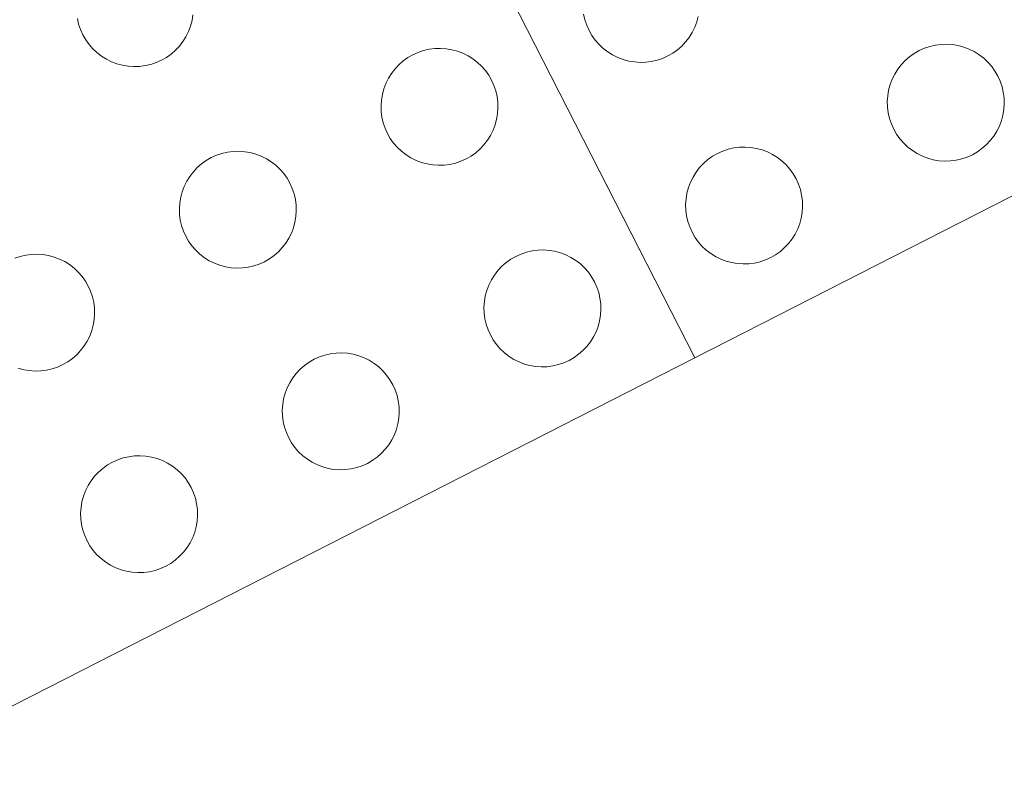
# Model space of a CAD drawing. Header units: metres. Extents: x 538891 to 1080079, y 6588829 to 13178720.
# Tile 626 of 656: x 540254.536 to 540254.916, y 6589315.329 to 6589315.619. Entities that reach past the tile are written whole.
import ezdxf

# ---------------------------------------------------------------- set-up
doc = ezdxf.new("R2010")
doc.units = ezdxf.units.M
doc.header["$LTSCALE"] = 0.4
doc.layers.add('KINO_VÄIKEEHITISED', color=7, linetype='Continuous')

msp = doc.modelspace()

# ---------------------------------------------------------------- linework, layer by layer
at = {"layer": 'KINO_VÄIKEEHITISED', "color": 56, "linetype": 'Continuous', "lineweight": 5, "true_color": 0x808000}
for p, q in [((540254.79655, 6589315.48804), (540254.63744, 6589315.79978)), ((540254.63744, 6589315.79978), (540254.79655, 6589315.48804)), ((540254.79655, 6589315.48804), (540255.10829, 6589315.64715)), ((540254.75677, 6589315.56597), (540254.79655, 6589315.48804)), ((540254.48481, 6589315.32892), (540254.79655, 6589315.48804))]:
    msp.add_line(p, q, dxfattribs=at)
at = {"layer": 'KINO_VÄIKEEHITISED', "color": 56, "linetype": 'Continuous', "lineweight": 5, "true_color": 0x808000, "flags": 128}
for points in [[(540254.60264, 6589315.62057), (540254.60227, 6589315.61838), (540254.60169, 6589315.61624), (540254.60091, 6589315.61417), (540254.59992, 6589315.61218), (540254.59875, 6589315.6103), (540254.59739, 6589315.60855), (540254.59587, 6589315.60693), (540254.5942, 6589315.60547), (540254.59239, 6589315.60419), (540254.59047, 6589315.60308), (540254.58845, 6589315.60217), (540254.58635, 6589315.60147), (540254.58419, 6589315.60097), (540254.58199, 6589315.60069), (540254.57977, 6589315.60062), (540254.57756, 6589315.60077), (540254.57537, 6589315.60114), (540254.57323, 6589315.60172), (540254.57116, 6589315.6025), (540254.56917, 6589315.60349), (540254.56729, 6589315.60466), (540254.56554, 6589315.60602), (540254.56392, 6589315.60754), (540254.56247, 6589315.60921), (540254.56118, 6589315.61101), (540254.56007, 6589315.61294), (540254.55916, 6589315.61496), (540254.55846, 6589315.61706), (540254.55796, 6589315.61922)], [(540254.79792, 6589315.62), (540254.79734, 6589315.61786), (540254.79656, 6589315.61579), (540254.79557, 6589315.6138), (540254.79439, 6589315.61192), (540254.79304, 6589315.61017), (540254.79152, 6589315.60855), (540254.78985, 6589315.6071), (540254.78804, 6589315.60581), (540254.78612, 6589315.60471), (540254.7841, 6589315.6038), (540254.782, 6589315.60309), (540254.77984, 6589315.60259), (540254.77764, 6589315.60231), (540254.77542, 6589315.60224), (540254.77321, 6589315.60239), (540254.77102, 6589315.60276), (540254.76888, 6589315.60334), (540254.76681, 6589315.60412), (540254.76482, 6589315.60511), (540254.76294, 6589315.60628), (540254.76119, 6589315.60764), (540254.75957, 6589315.60916), (540254.75811, 6589315.61083), (540254.75683, 6589315.61264), (540254.75572, 6589315.61456), (540254.75481, 6589315.61658), (540254.75411, 6589315.61868), (540254.75361, 6589315.62084)], [(540254.53379, 6589315.52653), (540254.53589, 6589315.52724), (540254.53805, 6589315.52774), (540254.54025, 6589315.52802), (540254.54247, 6589315.52809), (540254.54468, 6589315.52794), (540254.54687, 6589315.52757), (540254.54901, 6589315.52699), (540254.55108, 6589315.5262), (540254.55307, 6589315.52522), (540254.55495, 6589315.52404), (540254.5567, 6589315.52269), (540254.55832, 6589315.52117), (540254.55978, 6589315.5195), (540254.56106, 6589315.51769), (540254.56217, 6589315.51577), (540254.56308, 6589315.51375), (540254.56378, 6589315.51164), (540254.56428, 6589315.50948), (540254.56457, 6589315.50728), (540254.56463, 6589315.50507), (540254.56448, 6589315.50286), (540254.56412, 6589315.50067), (540254.56354, 6589315.49853), (540254.56275, 6589315.49645), (540254.56176, 6589315.49447), (540254.56059, 6589315.49259), (540254.55923, 6589315.49083), (540254.55771, 6589315.48922), (540254.55604, 6589315.48776), (540254.55424, 6589315.48647), (540254.55231, 6589315.48537), (540254.55029, 6589315.48446), (540254.54819, 6589315.48375), (540254.54603, 6589315.48326), (540254.54383, 6589315.48297), (540254.54161, 6589315.4829), (540254.5394, 6589315.48306), (540254.53722, 6589315.48342), (540254.53508, 6589315.484)]]:
    msp.add_lwpolyline(points, dxfattribs=at)
for points in [[(540254.91369, 6589315.59695), (540254.9146, 6589315.59492), (540254.9153, 6589315.59282), (540254.9158, 6589315.59066), (540254.91609, 6589315.58846), (540254.91615, 6589315.58625), (540254.916, 6589315.58403), (540254.91564, 6589315.58185), (540254.91506, 6589315.57971), (540254.91427, 6589315.57763), (540254.91328, 6589315.57565), (540254.91211, 6589315.57377), (540254.91075, 6589315.57201), (540254.90923, 6589315.5704), (540254.90756, 6589315.56894), (540254.90576, 6589315.56765), (540254.90383, 6589315.56655), (540254.90181, 6589315.56564), (540254.89971, 6589315.56493), (540254.89755, 6589315.56443), (540254.89535, 6589315.56415), (540254.89313, 6589315.56408), (540254.89092, 6589315.56423), (540254.88874, 6589315.5646), (540254.8866, 6589315.56518), (540254.88452, 6589315.56597), (540254.88254, 6589315.56695), (540254.88066, 6589315.56813), (540254.8789, 6589315.56948), (540254.87729, 6589315.571), (540254.87583, 6589315.57267), (540254.87454, 6589315.57448), (540254.87344, 6589315.5764), (540254.87253, 6589315.57842), (540254.87182, 6589315.58053), (540254.87132, 6589315.58269), (540254.87104, 6589315.58489), (540254.87097, 6589315.5871), (540254.87112, 6589315.58931), (540254.87149, 6589315.5915), (540254.87207, 6589315.59364), (540254.87286, 6589315.59571), (540254.87384, 6589315.5977), (540254.87502, 6589315.59958), (540254.87637, 6589315.60134), (540254.87789, 6589315.60295), (540254.87956, 6589315.60441), (540254.88137, 6589315.60569), (540254.88329, 6589315.6068), (540254.88531, 6589315.60771), (540254.88741, 6589315.60842), (540254.88957, 6589315.60891), (540254.89177, 6589315.6092), (540254.89399, 6589315.60926), (540254.8962, 6589315.60911), (540254.89839, 6589315.60875), (540254.90053, 6589315.60817), (540254.9026, 6589315.60738), (540254.90459, 6589315.6064), (540254.90647, 6589315.60522), (540254.90822, 6589315.60387), (540254.90984, 6589315.60235), (540254.9113, 6589315.60067), (540254.91258, 6589315.59887)], [(540254.71804, 6589315.59532), (540254.71895, 6589315.5933), (540254.71966, 6589315.5912), (540254.72015, 6589315.58904), (540254.72044, 6589315.58684), (540254.7205, 6589315.58462), (540254.72035, 6589315.58241), (540254.71999, 6589315.58023), (540254.71941, 6589315.57808), (540254.71862, 6589315.57601), (540254.71764, 6589315.57403), (540254.71646, 6589315.57215), (540254.7151, 6589315.57039), (540254.71358, 6589315.56878), (540254.71191, 6589315.56732), (540254.71011, 6589315.56603), (540254.70819, 6589315.56493), (540254.70616, 6589315.56402), (540254.70406, 6589315.56331), (540254.7019, 6589315.56281), (540254.6997, 6589315.56253), (540254.69749, 6589315.56246), (540254.69527, 6589315.56261), (540254.69309, 6589315.56298), (540254.69095, 6589315.56356), (540254.68887, 6589315.56434), (540254.68689, 6589315.56533), (540254.68501, 6589315.56651), (540254.68325, 6589315.56786), (540254.68164, 6589315.56938), (540254.68018, 6589315.57105), (540254.67889, 6589315.57286), (540254.67779, 6589315.57478), (540254.67688, 6589315.5768), (540254.67617, 6589315.5789), (540254.67567, 6589315.58106), (540254.67539, 6589315.58326), (540254.67532, 6589315.58548), (540254.67547, 6589315.58769), (540254.67584, 6589315.58988), (540254.67642, 6589315.59202), (540254.67721, 6589315.59409), (540254.67819, 6589315.59608), (540254.67937, 6589315.59796), (540254.68072, 6589315.59971), (540254.68224, 6589315.60133), (540254.68391, 6589315.60279), (540254.68572, 6589315.60407), (540254.68764, 6589315.60518), (540254.68966, 6589315.60609), (540254.69177, 6589315.60679), (540254.69393, 6589315.60729), (540254.69612, 6589315.60758), (540254.69834, 6589315.60764), (540254.70055, 6589315.60749), (540254.70274, 6589315.60713), (540254.70488, 6589315.60655), (540254.70695, 6589315.60576), (540254.70894, 6589315.60477), (540254.71082, 6589315.6036), (540254.71258, 6589315.60224), (540254.71419, 6589315.60072), (540254.71565, 6589315.59905), (540254.71693, 6589315.59725)], [(540254.6401, 6589315.55555), (540254.64101, 6589315.55352), (540254.64172, 6589315.55142), (540254.64222, 6589315.54926), (540254.6425, 6589315.54706), (540254.64257, 6589315.54485), (540254.64242, 6589315.54263), (540254.64205, 6589315.54045), (540254.64147, 6589315.53831), (540254.64069, 6589315.53623), (540254.6397, 6589315.53425), (540254.63852, 6589315.53237), (540254.63717, 6589315.53061), (540254.63565, 6589315.529), (540254.63398, 6589315.52754), (540254.63217, 6589315.52625), (540254.63025, 6589315.52515), (540254.62823, 6589315.52424), (540254.62613, 6589315.52353), (540254.62397, 6589315.52303), (540254.62177, 6589315.52275), (540254.61955, 6589315.52268), (540254.61734, 6589315.52283), (540254.61515, 6589315.5232), (540254.61301, 6589315.52378), (540254.61094, 6589315.52457), (540254.60895, 6589315.52555), (540254.60707, 6589315.52673), (540254.60532, 6589315.52808), (540254.6037, 6589315.5296), (540254.60224, 6589315.53127), (540254.60096, 6589315.53308), (540254.59985, 6589315.535), (540254.59894, 6589315.53702), (540254.59824, 6589315.53913), (540254.59774, 6589315.54129), (540254.59745, 6589315.54349), (540254.59739, 6589315.5457), (540254.59754, 6589315.54791), (540254.5979, 6589315.5501), (540254.59848, 6589315.55224), (540254.59927, 6589315.55431), (540254.60026, 6589315.5563), (540254.60143, 6589315.55818), (540254.60279, 6589315.55994), (540254.60431, 6589315.56155), (540254.60598, 6589315.56301), (540254.60778, 6589315.5643), (540254.60971, 6589315.5654), (540254.61173, 6589315.56631), (540254.61383, 6589315.56702), (540254.61599, 6589315.56751), (540254.61819, 6589315.5678), (540254.62041, 6589315.56786), (540254.62262, 6589315.56771), (540254.6248, 6589315.56735), (540254.62695, 6589315.56677), (540254.62902, 6589315.56598), (540254.631, 6589315.565), (540254.63288, 6589315.56382), (540254.63464, 6589315.56247), (540254.63625, 6589315.56095), (540254.63771, 6589315.55927), (540254.639, 6589315.55747)], [(540254.83575, 6589315.55717), (540254.83666, 6589315.55514), (540254.83737, 6589315.55304), (540254.83787, 6589315.55088), (540254.83815, 6589315.54868), (540254.83822, 6589315.54647), (540254.83807, 6589315.54425), (540254.8377, 6589315.54207), (540254.83712, 6589315.53993), (540254.83633, 6589315.53785), (540254.83535, 6589315.53587), (540254.83417, 6589315.53399), (540254.83282, 6589315.53223), (540254.8313, 6589315.53062), (540254.82963, 6589315.52916), (540254.82782, 6589315.52787), (540254.8259, 6589315.52677), (540254.82388, 6589315.52586), (540254.82178, 6589315.52515), (540254.81961, 6589315.52465), (540254.81742, 6589315.52437), (540254.8152, 6589315.5243), (540254.81299, 6589315.52445), (540254.8108, 6589315.52482), (540254.80866, 6589315.5254), (540254.80659, 6589315.52619), (540254.8046, 6589315.52717), (540254.80272, 6589315.52835), (540254.80096, 6589315.5297), (540254.79935, 6589315.53122), (540254.79789, 6589315.53289), (540254.79661, 6589315.5347), (540254.7955, 6589315.53662), (540254.79459, 6589315.53865), (540254.79388, 6589315.54075), (540254.79339, 6589315.54291), (540254.7931, 6589315.54511), (540254.79304, 6589315.54732), (540254.79319, 6589315.54954), (540254.79355, 6589315.55172), (540254.79413, 6589315.55386), (540254.79492, 6589315.55594), (540254.79591, 6589315.55792), (540254.79708, 6589315.5598), (540254.79844, 6589315.56156), (540254.79996, 6589315.56317), (540254.80163, 6589315.56463), (540254.80343, 6589315.56592), (540254.80536, 6589315.56702), (540254.80738, 6589315.56793), (540254.80948, 6589315.56864), (540254.81164, 6589315.56914), (540254.81384, 6589315.56942), (540254.81606, 6589315.56949), (540254.81827, 6589315.56934), (540254.82045, 6589315.56897), (540254.82259, 6589315.56839), (540254.82467, 6589315.5676), (540254.82665, 6589315.56662), (540254.82853, 6589315.56544), (540254.83029, 6589315.56409), (540254.8319, 6589315.56257), (540254.83336, 6589315.5609), (540254.83465, 6589315.55909)], [(540254.75782, 6589315.51739), (540254.75873, 6589315.51537), (540254.75943, 6589315.51327), (540254.75993, 6589315.5111), (540254.76022, 6589315.50891), (540254.76028, 6589315.50669), (540254.76013, 6589315.50448), (540254.75977, 6589315.50229), (540254.75919, 6589315.50015), (540254.7584, 6589315.49808), (540254.75741, 6589315.49609), (540254.75624, 6589315.49421), (540254.75488, 6589315.49245), (540254.75336, 6589315.49084), (540254.75169, 6589315.48938), (540254.74989, 6589315.4881), (540254.74796, 6589315.48699), (540254.74594, 6589315.48608), (540254.74384, 6589315.48537), (540254.74168, 6589315.48488), (540254.73948, 6589315.48459), (540254.73726, 6589315.48453), (540254.73505, 6589315.48468), (540254.73286, 6589315.48504), (540254.73072, 6589315.48562), (540254.72865, 6589315.48641), (540254.72667, 6589315.4874), (540254.72479, 6589315.48857), (540254.72303, 6589315.48993), (540254.72141, 6589315.49145), (540254.71996, 6589315.49312), (540254.71867, 6589315.49492), (540254.71757, 6589315.49684), (540254.71666, 6589315.49887), (540254.71595, 6589315.50097), (540254.71545, 6589315.50313), (540254.71517, 6589315.50533), (540254.7151, 6589315.50754), (540254.71525, 6589315.50976), (540254.71562, 6589315.51194), (540254.7162, 6589315.51408), (540254.71698, 6589315.51616), (540254.71797, 6589315.51814), (540254.71915, 6589315.52002), (540254.7205, 6589315.52178), (540254.72202, 6589315.52339), (540254.72369, 6589315.52485), (540254.7255, 6589315.52614), (540254.72742, 6589315.52724), (540254.72944, 6589315.52815), (540254.73154, 6589315.52886), (540254.7337, 6589315.52936), (540254.7359, 6589315.52964), (540254.73812, 6589315.52971), (540254.74033, 6589315.52956), (540254.74252, 6589315.52919), (540254.74466, 6589315.52861), (540254.74673, 6589315.52782), (540254.74872, 6589315.52684), (540254.7506, 6589315.52566), (540254.75235, 6589315.52431), (540254.75397, 6589315.52279), (540254.75543, 6589315.52112), (540254.75671, 6589315.51931)], [(540254.67988, 6589315.47761), (540254.68079, 6589315.47559), (540254.6815, 6589315.47349), (540254.682, 6589315.47133), (540254.68228, 6589315.46913), (540254.68235, 6589315.46691), (540254.6822, 6589315.4647), (540254.68183, 6589315.46251), (540254.68125, 6589315.46037), (540254.68046, 6589315.4583), (540254.67948, 6589315.45631), (540254.6783, 6589315.45443), (540254.67695, 6589315.45268), (540254.67543, 6589315.45106), (540254.67376, 6589315.4496), (540254.67195, 6589315.44832), (540254.67003, 6589315.44721), (540254.66801, 6589315.4463), (540254.6659, 6589315.4456), (540254.66374, 6589315.4451), (540254.66154, 6589315.44481), (540254.65933, 6589315.44475), (540254.65712, 6589315.4449), (540254.65493, 6589315.44527), (540254.65279, 6589315.44584), (540254.65072, 6589315.44663), (540254.64873, 6589315.44762), (540254.64685, 6589315.44879), (540254.64509, 6589315.45015), (540254.64348, 6589315.45167), (540254.64202, 6589315.45334), (540254.64073, 6589315.45514), (540254.63963, 6589315.45707), (540254.63872, 6589315.45909), (540254.63801, 6589315.46119), (540254.63752, 6589315.46335), (540254.63723, 6589315.46555), (540254.63717, 6589315.46777), (540254.63732, 6589315.46998), (540254.63768, 6589315.47217), (540254.63826, 6589315.47431), (540254.63905, 6589315.47638), (540254.64003, 6589315.47837), (540254.64121, 6589315.48025), (540254.64256, 6589315.482), (540254.64408, 6589315.48362), (540254.64576, 6589315.48507), (540254.64756, 6589315.48636), (540254.64948, 6589315.48746), (540254.65151, 6589315.48837), (540254.65361, 6589315.48908), (540254.65577, 6589315.48958), (540254.65797, 6589315.48986), (540254.66018, 6589315.48993), (540254.6624, 6589315.48978), (540254.66458, 6589315.48941), (540254.66672, 6589315.48883), (540254.6688, 6589315.48805), (540254.67078, 6589315.48706), (540254.67266, 6589315.48588), (540254.67442, 6589315.48453), (540254.67603, 6589315.48301), (540254.67749, 6589315.48134), (540254.67878, 6589315.47953)], [(540254.60195, 6589315.43783), (540254.60286, 6589315.43581), (540254.60356, 6589315.43371), (540254.60406, 6589315.43155), (540254.60434, 6589315.42935), (540254.60441, 6589315.42713), (540254.60426, 6589315.42492), (540254.60389, 6589315.42273), (540254.60331, 6589315.42059), (540254.60253, 6589315.41852), (540254.60154, 6589315.41653), (540254.60037, 6589315.41465), (540254.59901, 6589315.4129), (540254.59749, 6589315.41128), (540254.59582, 6589315.40983), (540254.59402, 6589315.40854), (540254.59209, 6589315.40743), (540254.59007, 6589315.40653), (540254.58797, 6589315.40582), (540254.58581, 6589315.40532), (540254.58361, 6589315.40504), (540254.58139, 6589315.40497), (540254.57918, 6589315.40512), (540254.57699, 6589315.40549), (540254.57485, 6589315.40607), (540254.57278, 6589315.40685), (540254.57079, 6589315.40784), (540254.56891, 6589315.40901), (540254.56716, 6589315.41037), (540254.56554, 6589315.41189), (540254.56409, 6589315.41356), (540254.5628, 6589315.41537), (540254.5617, 6589315.41729), (540254.56079, 6589315.41931), (540254.56008, 6589315.42141), (540254.55958, 6589315.42357), (540254.5593, 6589315.42577), (540254.55923, 6589315.42799), (540254.55938, 6589315.4302), (540254.55975, 6589315.43239), (540254.56033, 6589315.43453), (540254.56111, 6589315.4366), (540254.5621, 6589315.43859), (540254.56327, 6589315.44047), (540254.56463, 6589315.44222), (540254.56615, 6589315.44384), (540254.56782, 6589315.44529), (540254.56963, 6589315.44658), (540254.57155, 6589315.44769), (540254.57357, 6589315.4486), (540254.57567, 6589315.4493), (540254.57783, 6589315.4498), (540254.58003, 6589315.45008), (540254.58225, 6589315.45015), (540254.58446, 6589315.45), (540254.58665, 6589315.44963), (540254.58879, 6589315.44905), (540254.59086, 6589315.44827), (540254.59285, 6589315.44728), (540254.59473, 6589315.44611), (540254.59648, 6589315.44475), (540254.5981, 6589315.44323), (540254.59956, 6589315.44156), (540254.60084, 6589315.43976)]]:
    msp.add_lwpolyline(points, close=True, dxfattribs=at)

doc.saveas('drawing.dxf')
